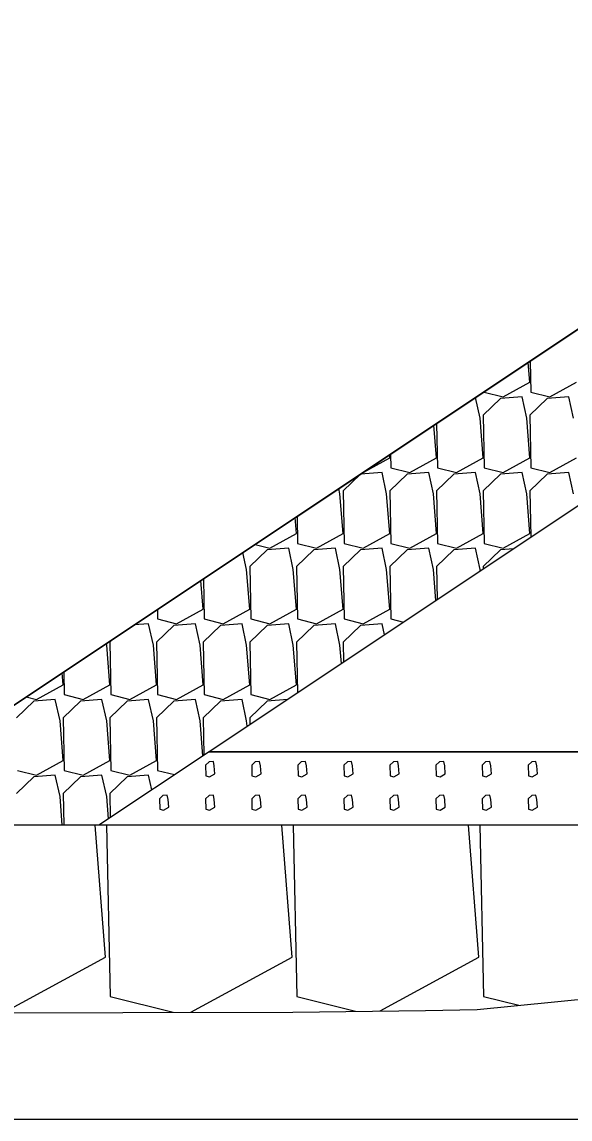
# Model space of a CAD drawing. Extents: x -26 to 4903, y -1010 to 9587.
# Drawn here: x 81.23 to 88.68, y 9500 to 9514.93 of the extents above; entities that cross this region are included whole.
import ezdxf

# ---------------------------------------------------------------- set-up
doc = ezdxf.new("R2010")
doc.units = 0
for name, color, linetype in [('Default', 7, 'Continuous'), ('Exist Cross Section Cell', 7, 'Continuous'), ('Exist XS Ground Line', 7, 'Continuous'), ('Prop CMT Slope Grass', 7, 'Continuous'), ('Prop XS Class II Rip Rap Ditch Liner', 7, 'Continuous'), ('Prop XS Earthwork Shape', 7, 'Continuous')]:
    doc.layers.add(name, color=color, linetype=linetype)

msp = doc.modelspace()

# ---------------------------------------------------------------- linework, layer by layer
at = {"layer": 'Default'}
msp.add_line((106.5, 9522.556), (74.754, 9501.392), dxfattribs=at)
at = {"layer": 'Exist Cross Section Cell'}
msp.add_line((0, 9500), (150, 9500), dxfattribs=at)
at = {"layer": 'Exist XS Ground Line'}
for p, q in [((87.42, 9501.492), (90.153, 9501.76)), ((80.303, 9501.442), (82.599, 9501.451)), ((82.599, 9501.451), (84.91, 9501.457)), ((84.91, 9501.457), (86.718, 9501.479)), ((86.718, 9501.479), (87.42, 9501.492))]:
    msp.add_line(p, q, dxfattribs=at)
at = {"layer": 'Prop CMT Slope Grass'}
for p, q in [((110.001, 9522.486), (83.772, 9505)), ((83.772, 9505), (109.486, 9505))]:
    msp.add_line(p, q, dxfattribs=at)
at = {"layer": 'Prop XS Class II Rip Rap Ditch Liner'}
for p, q in [((74.754, 9501.392), (106.5, 9522.556)), ((88.136, 9510.028), (88.114, 9510.299)), ((88.142, 9510.317), (88.151, 9509.894)), ((87.516, 9509.9), (87.516, 9509.894)), ((87.772, 9509.83), (88.136, 9510.028)), ((88.407, 9509.83), (88.771, 9510.028)), ((87.458, 9509.54), (87.397, 9509.82)), ((87.737, 9509.807), (87.501, 9509.578)), ((87.516, 9509.894), (87.772, 9509.83)), ((88.03, 9509.83), (87.737, 9509.807)), ((88.093, 9509.54), (88.03, 9509.83)), ((88.372, 9509.807), (88.136, 9509.578)), ((88.151, 9509.894), (88.407, 9509.83)), ((88.665, 9509.83), (88.372, 9509.807)), ((88.728, 9509.54), (88.665, 9509.83)), ((86.868, 9509.468), (86.881, 9508.865)), ((87.501, 9508.998), (87.458, 9509.54)), ((87.501, 9509.578), (87.516, 9508.865)), ((88.136, 9508.998), (88.093, 9509.54)), ((88.136, 9509.578), (88.151, 9508.865)), ((86.866, 9508.998), (86.831, 9509.443)), ((86.231, 9508.998), (86.228, 9509.041)), ((86.242, 9509.051), (86.246, 9508.865)), ((85.867, 9508.8), (86.231, 9508.998)), ((86.246, 9508.865), (86.502, 9508.8)), ((86.502, 9508.8), (86.866, 9508.998)), ((86.881, 9508.865), (87.137, 9508.8)), ((87.137, 9508.8), (87.501, 9508.998)), ((87.516, 9508.865), (87.772, 9508.8)), ((87.772, 9508.8), (88.136, 9508.998)), ((88.151, 9508.865), (88.407, 9508.8)), ((88.407, 9508.8), (88.771, 9508.998)), ((85.832, 9508.777), (85.596, 9508.549)), ((86.125, 9508.8), (85.832, 9508.777)), ((85.867, 9508.8), (85.867, 9508.8)), ((86.188, 9508.511), (86.125, 9508.8)), ((86.467, 9508.777), (86.231, 9508.549)), ((86.76, 9508.8), (86.467, 9508.777)), ((86.823, 9508.511), (86.76, 9508.8)), ((87.102, 9508.777), (86.866, 9508.549)), ((87.395, 9508.8), (87.102, 9508.777)), ((87.458, 9508.511), (87.395, 9508.8)), ((87.737, 9508.777), (87.501, 9508.549)), ((88.03, 9508.8), (87.737, 9508.777)), ((88.093, 9508.511), (88.03, 9508.8)), ((88.372, 9508.777), (88.136, 9508.549)), ((88.665, 9508.8), (88.372, 9508.777)), ((88.728, 9508.511), (88.665, 9508.8)), ((85.553, 9508.511), (85.538, 9508.581)), ((85.596, 9507.968), (85.553, 9508.511)), ((85.596, 9508.549), (85.611, 9507.835)), ((86.231, 9507.968), (86.188, 9508.511)), ((86.231, 9508.549), (86.246, 9507.835)), ((86.866, 9507.968), (86.823, 9508.511)), ((86.866, 9508.549), (86.881, 9507.835)), ((87.501, 9507.968), (87.458, 9508.511)), ((87.501, 9508.549), (87.516, 9507.835)), ((88.136, 9507.968), (88.093, 9508.511)), ((88.136, 9508.549), (88.149, 9507.918)), ((84.961, 9507.968), (84.944, 9508.185)), ((84.969, 9508.202), (84.976, 9507.835)), ((84.597, 9507.771), (84.961, 9507.968)), ((85.232, 9507.771), (85.596, 9507.968)), ((85.867, 9507.771), (86.231, 9507.968)), ((86.502, 9507.771), (86.866, 9507.968)), ((87.137, 9507.771), (87.501, 9507.968)), ((87.772, 9507.771), (88.136, 9507.968)), ((84.398, 9507.821), (84.597, 9507.771)), ((84.976, 9507.835), (85.232, 9507.771)), ((85.611, 9507.835), (85.867, 9507.771)), ((86.246, 9507.835), (86.502, 9507.771)), ((86.881, 9507.835), (87.137, 9507.771)), ((87.516, 9507.835), (87.772, 9507.771)), ((84.283, 9507.481), (84.233, 9507.711)), ((84.562, 9507.748), (84.326, 9507.519)), ((84.855, 9507.771), (84.562, 9507.748)), ((84.918, 9507.481), (84.855, 9507.771)), ((85.197, 9507.748), (84.961, 9507.519)), ((85.49, 9507.771), (85.197, 9507.748)), ((85.553, 9507.481), (85.49, 9507.771)), ((85.832, 9507.748), (85.596, 9507.519)), ((86.125, 9507.771), (85.832, 9507.748)), ((86.188, 9507.481), (86.125, 9507.771)), ((86.467, 9507.748), (86.231, 9507.519)), ((86.76, 9507.771), (86.467, 9507.748)), ((86.823, 9507.481), (86.76, 9507.771)), ((87.102, 9507.748), (86.866, 9507.519)), ((87.395, 9507.771), (87.102, 9507.748)), ((87.458, 9507.481), (87.395, 9507.771)), ((87.737, 9507.748), (87.501, 9507.519)), ((87.914, 9507.762), (87.737, 9507.748)), ((84.326, 9507.519), (84.341, 9506.806)), ((84.961, 9507.519), (84.976, 9506.806)), ((85.596, 9507.519), (85.611, 9506.806)), ((86.231, 9507.519), (86.246, 9506.806)), ((86.866, 9507.519), (86.876, 9507.069)), ((87.501, 9507.519), (87.502, 9507.487)), ((84.326, 9506.939), (84.283, 9507.481)), ((84.961, 9506.939), (84.918, 9507.481)), ((85.596, 9506.939), (85.553, 9507.481)), ((86.231, 9506.939), (86.188, 9507.481)), ((86.857, 9507.057), (86.823, 9507.481)), ((87.46, 9507.459), (87.458, 9507.481)), ((83.691, 9506.939), (83.66, 9507.33)), ((83.695, 9507.352), (83.707, 9506.806)), ((83.069, 9506.935), (83.072, 9506.806)), ((83.327, 9506.741), (83.691, 9506.939)), ((83.962, 9506.741), (84.326, 9506.939)), ((84.597, 9506.741), (84.961, 9506.939)), ((85.232, 9506.741), (85.596, 9506.939)), ((85.867, 9506.741), (86.231, 9506.939)), ((83.072, 9506.806), (83.327, 9506.741)), ((83.707, 9506.806), (83.962, 9506.741)), ((84.341, 9506.806), (84.597, 9506.741)), ((84.976, 9506.806), (85.232, 9506.741)), ((85.611, 9506.806), (85.867, 9506.741)), ((86.246, 9506.806), (86.416, 9506.763)), ((82.95, 9506.741), (82.754, 9506.726)), ((83.014, 9506.451), (82.95, 9506.741)), ((83.292, 9506.718), (83.056, 9506.489)), ((83.585, 9506.741), (83.292, 9506.718)), ((83.649, 9506.451), (83.585, 9506.741)), ((83.927, 9506.718), (83.691, 9506.489)), ((84.22, 9506.741), (83.927, 9506.718)), ((84.283, 9506.451), (84.22, 9506.741)), ((84.562, 9506.718), (84.326, 9506.489)), ((84.855, 9506.741), (84.562, 9506.718)), ((84.918, 9506.451), (84.855, 9506.741)), ((85.197, 9506.718), (84.961, 9506.489)), ((85.49, 9506.741), (85.197, 9506.718)), ((85.553, 9506.451), (85.49, 9506.741)), ((85.832, 9506.718), (85.596, 9506.489)), ((86.125, 9506.741), (85.832, 9506.718)), ((86.158, 9506.591), (86.125, 9506.741)), ((82.379, 9506.451), (82.374, 9506.472)), ((82.468, 9506.535), (82.421, 9506.489)), ((82.421, 9506.489), (82.437, 9505.776)), ((83.056, 9506.489), (83.072, 9505.776)), ((83.691, 9506.489), (83.707, 9505.776)), ((84.326, 9506.489), (84.341, 9505.776)), ((84.961, 9506.489), (84.976, 9505.803)), ((85.596, 9506.489), (85.602, 9506.22)), ((82.421, 9505.909), (82.379, 9506.451)), ((83.056, 9505.909), (83.014, 9506.451)), ((83.691, 9505.909), (83.649, 9506.451)), ((84.326, 9505.909), (84.283, 9506.451)), ((84.961, 9505.909), (84.918, 9506.451)), ((85.573, 9506.201), (85.553, 9506.451)), ((81.786, 9505.909), (81.774, 9506.072)), ((81.795, 9506.086), (81.802, 9505.776)), ((81.423, 9505.711), (81.786, 9505.909)), ((82.058, 9505.711), (82.421, 9505.909)), ((82.693, 9505.711), (83.056, 9505.909)), ((83.327, 9505.711), (83.691, 9505.909)), ((83.962, 9505.711), (84.326, 9505.909)), ((84.597, 9505.711), (84.961, 9505.909)), ((81.285, 9505.746), (81.423, 9505.711)), ((81.802, 9505.776), (82.058, 9505.711)), ((82.437, 9505.776), (82.693, 9505.711)), ((83.072, 9505.776), (83.327, 9505.711)), ((83.707, 9505.776), (83.962, 9505.711)), ((84.341, 9505.776), (84.597, 9505.711)), ((81.387, 9505.688), (81.151, 9505.46)), ((81.68, 9505.711), (81.387, 9505.688)), ((81.744, 9505.422), (81.68, 9505.711)), ((82.022, 9505.688), (81.786, 9505.46)), ((82.315, 9505.711), (82.022, 9505.688)), ((82.379, 9505.422), (82.315, 9505.711)), ((82.657, 9505.688), (82.421, 9505.46)), ((82.95, 9505.711), (82.657, 9505.688)), ((83.014, 9505.422), (82.95, 9505.711)), ((83.292, 9505.688), (83.056, 9505.46)), ((83.585, 9505.711), (83.292, 9505.688)), ((83.649, 9505.422), (83.585, 9505.711)), ((83.927, 9505.688), (83.691, 9505.46)), ((84.22, 9505.711), (83.927, 9505.688)), ((84.283, 9505.422), (84.22, 9505.711)), ((84.562, 9505.688), (84.326, 9505.46)), ((84.837, 9505.71), (84.562, 9505.688)), ((81.786, 9504.88), (81.744, 9505.422)), ((81.786, 9505.46), (81.802, 9504.746)), ((82.421, 9504.88), (82.379, 9505.422)), ((82.421, 9505.46), (82.437, 9504.746)), ((83.056, 9504.88), (83.014, 9505.422)), ((83.056, 9505.46), (83.072, 9504.746)), ((83.686, 9504.943), (83.649, 9505.422)), ((83.691, 9505.46), (83.702, 9504.954)), ((84.29, 9505.345), (84.283, 9505.422)), ((84.326, 9505.46), (84.328, 9505.371)), ((83.772, 9505), (82.272, 9504)), ((109.486, 9505), (83.772, 9505)), ((81.423, 9504.682), (81.786, 9504.88)), ((82.058, 9504.682), (82.421, 9504.88)), ((82.693, 9504.682), (83.056, 9504.88)), ((83.772, 9504.861), (83.725, 9504.815)), ((83.83, 9504.865), (83.772, 9504.861)), ((83.843, 9504.807), (83.83, 9504.865)), ((84.399, 9504.861), (84.352, 9504.815)), ((84.457, 9504.865), (84.399, 9504.861)), ((84.47, 9504.807), (84.457, 9504.865)), ((85.026, 9504.861), (84.979, 9504.815)), ((85.084, 9504.865), (85.026, 9504.861)), ((85.097, 9504.807), (85.084, 9504.865)), ((85.653, 9504.861), (85.605, 9504.815)), ((85.711, 9504.865), (85.653, 9504.861)), ((85.724, 9504.807), (85.711, 9504.865)), ((86.28, 9504.861), (86.232, 9504.815)), ((86.338, 9504.865), (86.28, 9504.861)), ((86.351, 9504.807), (86.338, 9504.865)), ((86.907, 9504.861), (86.859, 9504.815)), ((86.965, 9504.865), (86.907, 9504.861)), ((86.978, 9504.807), (86.965, 9504.865)), ((87.534, 9504.861), (87.486, 9504.815)), ((87.592, 9504.865), (87.534, 9504.861)), ((87.605, 9504.807), (87.592, 9504.865)), ((88.161, 9504.861), (88.113, 9504.815)), ((88.219, 9504.865), (88.161, 9504.861)), ((88.232, 9504.807), (88.219, 9504.865)), ((81.167, 9504.746), (81.423, 9504.682)), ((81.68, 9504.682), (81.387, 9504.659)), ((81.744, 9504.392), (81.68, 9504.682)), ((81.802, 9504.746), (82.058, 9504.682)), ((82.315, 9504.682), (82.022, 9504.659)), ((82.379, 9504.392), (82.315, 9504.682)), ((82.437, 9504.746), (82.693, 9504.682)), ((82.95, 9504.682), (82.657, 9504.659)), ((82.994, 9504.482), (82.95, 9504.682)), ((83.072, 9504.746), (83.303, 9504.688)), ((83.725, 9504.815), (83.728, 9504.672)), ((83.779, 9504.659), (83.852, 9504.699)), ((83.852, 9504.699), (83.843, 9504.807)), ((84.352, 9504.815), (84.355, 9504.672)), ((84.406, 9504.659), (84.479, 9504.699)), ((84.479, 9504.699), (84.47, 9504.807)), ((84.979, 9504.815), (84.982, 9504.672)), ((85.033, 9504.659), (85.105, 9504.699)), ((85.105, 9504.699), (85.097, 9504.807)), ((85.605, 9504.815), (85.609, 9504.672)), ((85.66, 9504.659), (85.732, 9504.699)), ((85.732, 9504.699), (85.724, 9504.807)), ((86.232, 9504.815), (86.236, 9504.672)), ((86.287, 9504.659), (86.359, 9504.699)), ((86.359, 9504.699), (86.351, 9504.807)), ((86.859, 9504.815), (86.863, 9504.672)), ((86.914, 9504.659), (86.986, 9504.699)), ((86.986, 9504.699), (86.978, 9504.807)), ((87.486, 9504.815), (87.49, 9504.672)), ((87.541, 9504.659), (87.613, 9504.699)), ((87.613, 9504.699), (87.605, 9504.807)), ((88.113, 9504.815), (88.117, 9504.672)), ((88.168, 9504.659), (88.24, 9504.699)), ((88.24, 9504.699), (88.232, 9504.807)), ((81.387, 9504.659), (81.151, 9504.43)), ((82.022, 9504.659), (81.786, 9504.43)), ((82.657, 9504.659), (82.421, 9504.43)), ((83.728, 9504.672), (83.779, 9504.659)), ((84.355, 9504.672), (84.406, 9504.659)), ((84.982, 9504.672), (85.033, 9504.659)), ((85.609, 9504.672), (85.66, 9504.659)), ((86.236, 9504.672), (86.287, 9504.659)), ((86.863, 9504.672), (86.914, 9504.659)), ((87.49, 9504.672), (87.541, 9504.659)), ((88.117, 9504.672), (88.168, 9504.659)), ((81.775, 9504), (81.744, 9504.392)), ((81.786, 9504.43), (81.796, 9504)), ((82.403, 9504.087), (82.379, 9504.392)), ((82.421, 9504.43), (82.428, 9504.104)), ((83.145, 9504.405), (83.098, 9504.359)), ((83.203, 9504.409), (83.145, 9504.405)), ((83.216, 9504.351), (83.203, 9504.409)), ((83.772, 9504.405), (83.725, 9504.359)), ((83.83, 9504.409), (83.772, 9504.405)), ((83.843, 9504.351), (83.83, 9504.409)), ((84.399, 9504.405), (84.352, 9504.359)), ((84.457, 9504.409), (84.399, 9504.405)), ((84.47, 9504.351), (84.457, 9504.409)), ((85.026, 9504.405), (84.979, 9504.359)), ((85.084, 9504.409), (85.026, 9504.405)), ((85.097, 9504.351), (85.084, 9504.409)), ((85.653, 9504.405), (85.605, 9504.359)), ((85.711, 9504.409), (85.653, 9504.405)), ((85.724, 9504.351), (85.711, 9504.409)), ((86.28, 9504.405), (86.232, 9504.359)), ((86.338, 9504.409), (86.28, 9504.405)), ((86.351, 9504.351), (86.338, 9504.409)), ((86.907, 9504.405), (86.859, 9504.359)), ((86.965, 9504.409), (86.907, 9504.405)), ((86.978, 9504.351), (86.965, 9504.409)), ((87.534, 9504.405), (87.486, 9504.359)), ((87.592, 9504.409), (87.534, 9504.405)), ((87.605, 9504.351), (87.592, 9504.409)), ((88.161, 9504.405), (88.113, 9504.359)), ((88.219, 9504.409), (88.161, 9504.405)), ((88.232, 9504.351), (88.219, 9504.409)), ((83.098, 9504.359), (83.101, 9504.216)), ((83.152, 9504.203), (83.225, 9504.243)), ((83.225, 9504.243), (83.216, 9504.351)), ((83.725, 9504.359), (83.728, 9504.216)), ((83.779, 9504.203), (83.852, 9504.243)), ((83.852, 9504.243), (83.843, 9504.351)), ((84.352, 9504.359), (84.355, 9504.216)), ((84.406, 9504.203), (84.479, 9504.243)), ((84.479, 9504.243), (84.47, 9504.351)), ((84.979, 9504.359), (84.982, 9504.216)), ((85.033, 9504.203), (85.105, 9504.243)), ((85.105, 9504.243), (85.097, 9504.351)), ((85.605, 9504.359), (85.609, 9504.216)), ((85.66, 9504.203), (85.732, 9504.243)), ((85.732, 9504.243), (85.724, 9504.351)), ((86.232, 9504.359), (86.236, 9504.216)), ((86.287, 9504.203), (86.359, 9504.243)), ((86.359, 9504.243), (86.351, 9504.351)), ((86.859, 9504.359), (86.863, 9504.216)), ((86.914, 9504.203), (86.986, 9504.243)), ((86.986, 9504.243), (86.978, 9504.351)), ((87.486, 9504.359), (87.49, 9504.216)), ((87.541, 9504.203), (87.613, 9504.243)), ((87.613, 9504.243), (87.605, 9504.351)), ((88.113, 9504.359), (88.117, 9504.216)), ((88.168, 9504.203), (88.24, 9504.243)), ((88.24, 9504.243), (88.232, 9504.351)), ((83.101, 9504.216), (83.152, 9504.203)), ((83.728, 9504.216), (83.779, 9504.203)), ((84.355, 9504.216), (84.406, 9504.203)), ((84.982, 9504.216), (85.033, 9504.203)), ((85.609, 9504.216), (85.66, 9504.203)), ((86.236, 9504.216), (86.287, 9504.203)), ((86.863, 9504.216), (86.914, 9504.203)), ((87.49, 9504.216), (87.541, 9504.203)), ((88.117, 9504.216), (88.168, 9504.203)), ((105.795, 9504), (78.666, 9504)), ((82.363, 9502.203), (82.222, 9504)), ((82.375, 9504), (82.425, 9501.67)), ((84.903, 9502.203), (84.762, 9504)), ((84.914, 9504), (84.965, 9501.67)), ((87.443, 9502.203), (87.302, 9504)), ((87.454, 9504), (87.504, 9501.67)), ((80.969, 9501.445), (82.363, 9502.203)), ((83.525, 9501.453), (84.903, 9502.203)), ((86.098, 9501.471), (87.443, 9502.203)), ((82.425, 9501.67), (83.285, 9501.453)), ((84.965, 9501.67), (85.766, 9501.467)), ((87.504, 9501.67), (87.987, 9501.548))]:
    msp.add_line(p, q, dxfattribs=at)
at = {"layer": 'Prop XS Earthwork Shape'}
msp.add_lwpolyline([(123.257, 9522.221), (110.001, 9522.486), (83.772, 9505), (109.486, 9505), (112.816, 9506.788), (113.357, 9507.082), (113.662, 9507.357), (119.937, 9513.066), (120.465, 9513.375), (127.75, 9517.848)], dxfattribs=at)

doc.saveas('drawing.dxf')
